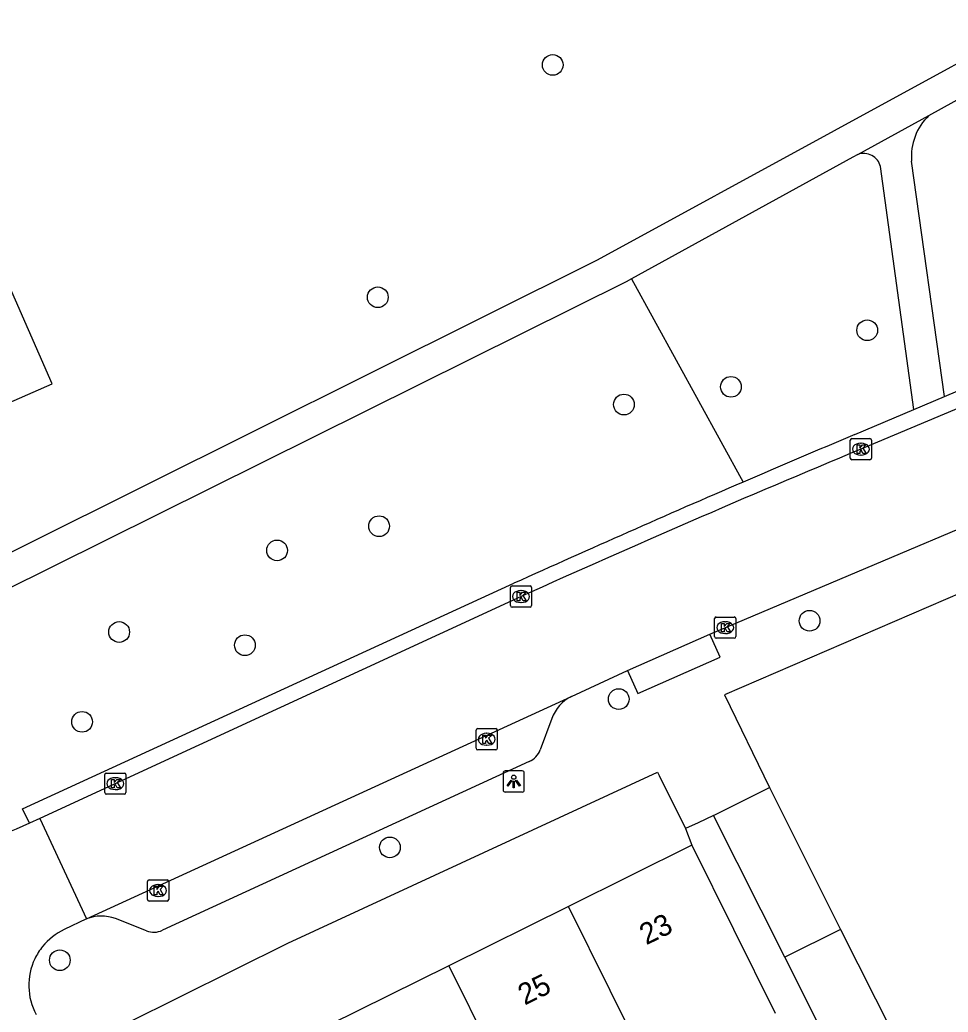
# Model space of a CAD drawing. Extents: x 157793 to 159380, y 380882 to 382313.
# Drawn here: x 158414.23 to 158458.01, y 381689.45 to 381736.28 of the extents above; entities that cross this region are included whole.
import ezdxf

# ---------------------------------------------------------------- set-up
doc = ezdxf.new("R2010")
doc.units = 0
for name, color, linetype in [('IMGEO_Boom', 7, 'Continuous'), ('IMGEO_Groenvoorziening', 7, 'Continuous'), ('IMGEO_Kolk', 7, 'Continuous'), ('IMGEO_Lichtpunt', 7, 'Continuous'), ('IMGEO_Muur', 7, 'Continuous'), ('IMGEO_Pand', 7, 'Continuous'), ('IMGEO_Pand_nummerreeks', 7, 'Continuous'), ('IMGEO_Rijbaan_lokaal_open', 7, 'Continuous'), ('IMGEO_Voetpad_halfverhard', 7, 'Continuous'), ('IMGEO_Voetpad_open', 7, 'Continuous')]:
    doc.layers.add(name, color=color, linetype=linetype)

msp = doc.modelspace()

# ---------------------------------------------------------------- linework, layer by layer
at = {"layer": 'IMGEO_Boom'}
for centre in [(158439.36, 381734.152), (158431.11, 381723.188), (158454.196, 381721.63), (158447.768, 381718.961), (158442.721, 381718.126), (158431.171, 381712.384), (158426.359, 381711.243), (158451.477, 381707.922), (158418.908, 381707.391), (158424.84, 381706.768), (158442.474, 381704.225), (158417.16, 381703.152), (158431.68, 381697.226), (158416.111, 381691.902)]:
    msp.add_circle(centre, 0.489, dxfattribs=at)
at = {"layer": 'IMGEO_Groenvoorziening'}
for points in [[(158381.674, 381721.632), (158388.098, 381706.979), (158415.745, 381719.099), (158409.321, 381733.752), (158381.674, 381721.632)], [(158443.07, 381724.061), (158448.342, 381714.467)]]:
    msp.add_lwpolyline(points, dxfattribs=at)
at = {"layer": 'IMGEO_Kolk'}
for p, q in [((158453.398, 381715.594), (158453.398, 381716.446)), ((158453.473, 381716.52), (158454.325, 381716.52)), ((158453.886, 381716.3), (158453.911, 381716.3)), ((158454.399, 381716.446), (158454.399, 381715.594)), ((158454.325, 381715.52), (158453.473, 381715.52)), ((158453.909, 381715.74), (158453.884, 381715.74)), ((158437.366, 381708.638), (158437.366, 381709.49)), ((158437.441, 381709.564), (158438.293, 381709.564)), ((158437.854, 381709.344), (158437.879, 381709.344)), ((158438.367, 381709.49), (158438.367, 381708.638)), ((158437.877, 381708.784), (158437.852, 381708.784)), ((158438.293, 381708.564), (158437.441, 381708.564)), ((158446.998, 381707.173), (158446.998, 381708.025)), ((158447.073, 381708.099), (158447.925, 381708.099)), ((158447.486, 381707.879), (158447.511, 381707.879)), ((158447.999, 381708.025), (158447.999, 381707.173)), ((158447.925, 381707.099), (158447.073, 381707.099)), ((158447.509, 381707.319), (158447.484, 381707.319)), ((158435.747, 381701.904), (158435.747, 381702.756)), ((158435.822, 381702.83), (158436.674, 381702.83)), ((158436.748, 381702.756), (158436.748, 381701.904)), ((158436.235, 381702.61), (158436.26, 381702.61)), ((158436.674, 381701.83), (158435.822, 381701.83)), ((158436.258, 381702.05), (158436.233, 381702.05)), ((158418.229, 381699.81), (158418.229, 381700.662)), ((158418.304, 381700.736), (158419.156, 381700.736)), ((158418.717, 381700.516), (158418.742, 381700.516)), ((158419.23, 381700.662), (158419.23, 381699.81)), ((158418.74, 381699.956), (158418.715, 381699.956)), ((158419.156, 381699.736), (158418.304, 381699.736)), ((158420.32, 381695.691), (158421.172, 381695.691)), ((158420.245, 381694.765), (158420.245, 381695.617)), ((158420.733, 381695.471), (158420.758, 381695.471)), ((158421.246, 381695.617), (158421.246, 381694.765)), ((158420.756, 381694.911), (158420.731, 381694.911)), ((158421.172, 381694.691), (158420.32, 381694.691))]:
    msp.add_line(p, q, dxfattribs=at)
for points in [[(158453.398, 381715.594), (158453.398, 381716.446)], [(158453.473, 381716.52), (158454.325, 381716.52)], [(158454.399, 381716.446), (158454.399, 381715.594)], [(158453.719, 381716.22), (158453.842, 381716.22), (158453.842, 381716.069), (158453.972, 381716.22), (158454.136, 381716.22), (158453.99, 381716.069), (158454.143, 381715.82), (158453.991, 381715.82), (158453.906, 381715.984), (158453.842, 381715.917), (158453.842, 381715.82), (158453.719, 381715.82), (158453.719, 381716.22)], [(158454.325, 381715.52), (158453.473, 381715.52)], [(158437.366, 381708.638), (158437.366, 381709.49)], [(158437.441, 381709.564), (158438.293, 381709.564)], [(158437.687, 381709.264), (158437.81, 381709.264), (158437.81, 381709.113), (158437.94, 381709.264), (158438.104, 381709.264), (158437.958, 381709.113), (158438.111, 381708.864), (158437.959, 381708.864), (158437.874, 381709.028), (158437.81, 381708.961), (158437.81, 381708.864), (158437.687, 381708.864), (158437.687, 381709.264)], [(158438.367, 381709.49), (158438.367, 381708.638)], [(158438.293, 381708.564), (158437.441, 381708.564)], [(158446.998, 381707.173), (158446.998, 381708.025)], [(158447.073, 381708.099), (158447.925, 381708.099)], [(158447.999, 381708.025), (158447.999, 381707.173)], [(158447.319, 381707.799), (158447.442, 381707.799), (158447.442, 381707.648), (158447.572, 381707.799), (158447.736, 381707.799), (158447.59, 381707.648), (158447.743, 381707.399), (158447.591, 381707.399), (158447.506, 381707.563), (158447.442, 381707.496), (158447.442, 381707.399), (158447.319, 381707.399), (158447.319, 381707.799)], [(158447.925, 381707.099), (158447.073, 381707.099)], [(158435.747, 381701.904), (158435.747, 381702.756)], [(158435.822, 381702.83), (158436.674, 381702.83)], [(158436.748, 381702.756), (158436.748, 381701.904)], [(158436.068, 381702.53), (158436.191, 381702.53), (158436.191, 381702.379), (158436.321, 381702.53), (158436.485, 381702.53), (158436.339, 381702.379), (158436.492, 381702.13), (158436.34, 381702.13), (158436.255, 381702.294), (158436.191, 381702.227), (158436.191, 381702.13), (158436.068, 381702.13), (158436.068, 381702.53)], [(158436.674, 381701.83), (158435.822, 381701.83)], [(158418.229, 381699.81), (158418.229, 381700.662)], [(158418.304, 381700.736), (158419.156, 381700.736)], [(158418.55, 381700.436), (158418.673, 381700.436), (158418.673, 381700.285), (158418.803, 381700.436), (158418.967, 381700.436), (158418.821, 381700.285), (158418.974, 381700.036), (158418.822, 381700.036), (158418.737, 381700.2), (158418.673, 381700.133), (158418.673, 381700.036), (158418.55, 381700.036), (158418.55, 381700.436)], [(158419.23, 381700.662), (158419.23, 381699.81)], [(158419.156, 381699.736), (158418.304, 381699.736)], [(158420.32, 381695.691), (158421.172, 381695.691)], [(158420.245, 381694.765), (158420.245, 381695.617)], [(158420.566, 381695.391), (158420.689, 381695.391), (158420.689, 381695.24), (158420.819, 381695.391), (158420.983, 381695.391), (158420.837, 381695.24), (158420.99, 381694.991), (158420.838, 381694.991), (158420.753, 381695.155), (158420.689, 381695.088), (158420.689, 381694.991), (158420.566, 381694.991), (158420.566, 381695.391)], [(158421.246, 381695.617), (158421.246, 381694.765)], [(158421.172, 381694.691), (158420.32, 381694.691)]]:
    msp.add_lwpolyline(points, dxfattribs=at)
for centre, start, end in [((158453.475, 381716.444), 91.552, 178.448), ((158453.475, 381716.444), 91.552, 178.448), ((158454.323, 381716.444), 1.552, 88.448), ((158454.323, 381716.444), 1.552, 88.448), ((158453.475, 381715.596), 181.552, 268.448), ((158453.475, 381715.596), 181.552, 268.448), ((158454.323, 381715.596), 271.552, 358.448), ((158454.323, 381715.596), 271.552, 358.448), ((158437.443, 381709.488), 91.552, 178.448), ((158437.443, 381709.488), 91.552, 178.448), ((158438.291, 381709.488), 1.552, 88.448), ((158438.291, 381709.488), 1.552, 88.448), ((158437.443, 381708.64), 181.552, 268.448), ((158437.443, 381708.64), 181.552, 268.448), ((158438.291, 381708.64), 271.552, 358.448), ((158438.291, 381708.64), 271.552, 358.448), ((158447.075, 381708.023), 91.552, 178.448), ((158447.075, 381708.023), 91.552, 178.448), ((158447.923, 381708.023), 1.552, 88.448), ((158447.923, 381708.023), 1.552, 88.448), ((158447.075, 381707.175), 181.552, 268.448), ((158447.075, 381707.175), 181.552, 268.448), ((158447.923, 381707.175), 271.552, 358.448), ((158447.923, 381707.175), 271.552, 358.448), ((158435.824, 381702.754), 91.552, 178.448), ((158435.824, 381702.754), 91.552, 178.448), ((158436.672, 381702.754), 1.552, 88.448), ((158436.672, 381702.754), 1.552, 88.448), ((158435.824, 381701.906), 181.552, 268.448), ((158435.824, 381701.906), 181.552, 268.448), ((158436.672, 381701.906), 271.552, 358.448), ((158436.672, 381701.906), 271.552, 358.448), ((158418.306, 381700.66), 91.552, 178.448), ((158418.306, 381700.66), 91.552, 178.448), ((158419.154, 381700.66), 1.552, 88.448), ((158419.154, 381700.66), 1.552, 88.448), ((158418.306, 381699.812), 181.552, 268.448), ((158418.306, 381699.812), 181.552, 268.448), ((158419.154, 381699.812), 271.552, 358.448), ((158419.154, 381699.812), 271.552, 358.448), ((158420.322, 381695.615), 91.552, 178.448), ((158420.322, 381695.615), 91.552, 178.448), ((158421.17, 381695.615), 1.552, 88.448), ((158421.17, 381695.615), 1.552, 88.448), ((158420.322, 381694.767), 181.552, 268.448), ((158420.322, 381694.767), 181.552, 268.448), ((158421.17, 381694.767), 271.552, 358.448), ((158421.17, 381694.767), 271.552, 358.448)]:
    msp.add_arc(centre, 0.0765, start, end, dxfattribs=at)
for centre, major_axis, ratio, start_param, end_param in [((158453.885, 381716.02), (-0.387, 0.002), 0.722429, 4.712389, 7.853982), ((158453.91, 381716.02), (-0.39, 0.002), 0.717154, 1.570796, 4.712389), ((158437.853, 381709.064), (-0.387, 0.002), 0.722429, 4.712389, 7.853982), ((158437.878, 381709.064), (-0.39, 0.002), 0.717154, 1.570796, 4.712389), ((158447.485, 381707.599), (-0.387, 0.002), 0.722429, 4.712389, 7.853982), ((158447.51, 381707.599), (-0.39, 0.002), 0.717154, 1.570796, 4.712389), ((158436.234, 381702.33), (-0.387, 0.002), 0.722429, 4.712389, 7.853982), ((158436.259, 381702.33), (-0.39, 0.002), 0.717154, 1.570796, 4.712389), ((158418.716, 381700.236), (-0.387, 0.002), 0.722429, 4.712389, 7.853982), ((158418.741, 381700.236), (-0.39, 0.002), 0.717154, 1.570796, 4.712389), ((158420.732, 381695.191), (-0.387, 0.002), 0.722429, 4.712389, 7.853982), ((158420.757, 381695.191), (-0.39, 0.002), 0.717154, 1.570796, 4.712389)]:
    msp.add_ellipse(centre, major_axis=major_axis, ratio=ratio, start_param=start_param, end_param=end_param, dxfattribs=at)
at = {"layer": 'IMGEO_Lichtpunt'}
for p, q in [((158437.926, 381700.837), (158437.118, 381700.837)), ((158437.926, 381700.837), (158437.118, 381700.837)), ((158437.024, 381700.742), (158437.024, 381699.935)), ((158437.024, 381700.742), (158437.024, 381699.935)), ((158438.02, 381699.935), (158438.02, 381700.742)), ((158438.02, 381699.935), (158438.02, 381700.742)), ((158437.118, 381699.841), (158437.926, 381699.841)), ((158437.118, 381699.841), (158437.926, 381699.841))]:
    msp.add_line(p, q, dxfattribs=at)
for points in [[(158437.398, 381700.406), (158437.437, 381700.378), (158437.249, 381700.116), (158437.211, 381700.143), (158437.398, 381700.406)], [(158437.5, 381700.358), (158437.547, 381700.358), (158437.547, 381700.036), (158437.5, 381700.036), (158437.5, 381700.358)], [(158437.61, 381700.378), (158437.648, 381700.405), (158437.835, 381700.143), (158437.796, 381700.115), (158437.61, 381700.378)]]:
    msp.add_lwpolyline(points, dxfattribs=at)
msp.add_circle((158437.523, 381700.54), 0.0994, dxfattribs=at)
for centre, start, end in [((158437.118, 381700.742), 90, 180), ((158437.118, 381700.742), 90, 180), ((158437.926, 381700.742), 0, 90), ((158437.926, 381700.742), 0, 90), ((158437.118, 381699.935), 180, 270), ((158437.118, 381699.935), 180, 270), ((158437.926, 381699.935), 270, 0), ((158437.926, 381699.935), 270, 360)]:
    msp.add_arc(centre, 0.0946, start, end, dxfattribs=at)
at = {"layer": 'IMGEO_Muur'}
msp.add_lwpolyline([(158465.098, 381712.034), (158447.458, 381704.424)], dxfattribs=at)
at = {"layer": 'IMGEO_Pand'}
for points in [[(158446.952, 381698.726), (158449.581, 381700.046)], [(158449.581, 381700.046), (158452.942, 381693.354)], [(158450.308, 381692.042), (158446.952, 381698.726)], [(158445.924, 381697.327), (158440.107, 381694.442)], [(158445.924, 381697.327), (158449.856, 381689.398)], [(158440.107, 381694.442), (158434.454, 381691.639)], [(158444.039, 381686.514), (158440.107, 381694.442)], [(158452.942, 381693.354), (158450.308, 381692.042)], [(158452.942, 381693.354), (158455.398, 381688.462), (158452.764, 381687.151)], [(158452.764, 381687.151), (158450.308, 381692.042)], [(158434.454, 381691.639), (158428.8, 381688.836)], [(158434.454, 381691.639), (158438.386, 381683.711)]]:
    msp.add_lwpolyline(points, dxfattribs=at)
at = {"layer": 'IMGEO_Rijbaan_lokaal_open'}
for points in [[(158470.199, 381722.105), (158467.58, 381721.615), (158465.695, 381720.975), (158453.899, 381716.02)], [(158446.778, 381707.294), (158467.514, 381716.06)], [(158437.867, 381709.064), (158415.164, 381698.591)], [(158442.893, 381705.582), (158446.778, 381707.294)], [(158440.244, 381704.349), (158442.893, 381705.582)], [(158417.362, 381693.851), (158440.244, 381704.349)], [(158415.164, 381698.591), (158414.677, 381698.374)], [(158415.164, 381698.591), (158417.362, 381693.851)], [(158417.362, 381693.851), (158416.32, 381693.349)]]:
    msp.add_lwpolyline(points, dxfattribs=at)
for centre, radius, start, end in [((158675.032, 381184.406), 575.772, 112.585602, 114.324729), ((158488.593, 381532.622), 181.486, 114.03409, 117.48994), ((158417.567, 381690.705), 2.923, 115.2546, 140.9211), ((158417.62, 381690.675), 2.984, 141.1046, 154.3737), ((158417.558, 381690.713), 2.911, 154.538, 208.0838)]:
    msp.add_arc(centre, radius, start, end, dxfattribs=at)
at = {"layer": 'IMGEO_Voetpad_halfverhard'}
for points in [[(158463.813, 381737.139), (158441.462, 381724.936), (158387.694, 381698.129)], [(158457.108, 381731.769), (158464.735, 381735.98)], [(158453.756, 381729.932), (158457.108, 381731.769)], [(158453.756, 381729.932), (158453.518, 381729.802), (158443.07, 381724.061)], [(158456.394, 381717.893), (158454.822, 381729.357)], [(158457.839, 381718.508), (158456.29, 381729.607)], [(158443.07, 381724.061), (158442.82, 381723.924), (158396.195, 381700.742)]]:
    msp.add_lwpolyline(points, dxfattribs=at)
for centre, radius, start, end in [((158458.96, 381729.832), 2.68, 133.7258, 184.8256), ((158454.026, 381729.158), 0.82, 14.0661, 109.2491)]:
    msp.add_arc(centre, radius, start, end, dxfattribs=at)
at = {"layer": 'IMGEO_Voetpad_open'}
for points in [[(158457.839, 381718.508), (158462.688, 381720.572)], [(158456.394, 381717.893), (158457.839, 381718.508)], [(158453.608, 381716.707), (158456.394, 381717.893)], [(158468.558, 381713.364), (158465.098, 381712.034), (158447.458, 381704.424), (158449.581, 381700.046)], [(158414.677, 381698.374), (158414.344, 381699.05), (158437.532, 381709.689)], [(158442.893, 381705.582), (158443.378, 381704.49), (158447.257, 381706.197), (158446.778, 381707.294)], [(158439.322, 381703.305), (158438.769, 381701.833)], [(158438.251, 381701.287), (158420.952, 381693.314)], [(158419.264, 381688.938), (158426.871, 381692.7), (158444.311, 381700.769), (158444.387, 381700.616), (158445.626, 381698.111)], [(158446.952, 381698.726), (158446.227, 381698.39), (158445.626, 381698.111)], [(158445.626, 381698.111), (158445.924, 381697.327)], [(158420.197, 381693.294), (158418.74, 381693.867)]]:
    msp.add_lwpolyline(points, dxfattribs=at)
for centre, radius, start, end in [((158705.147, 381118.057), 649.349, 112.79099, 113.295931), ((158701.373, 381127.378), 639.295, 113.31571, 114.37497), ((158441.026, 381702.729), 1.799, 115.7762, 161.3257), ((158437.93, 381702.11), 0.883, 291.2909, 341.7239), ((158418.073, 381692.007), 1.976, 70.2613, 111.0691), ((158420.552, 381694.155), 0.931, 247.5842, 295.4506)]:
    msp.add_arc(centre, radius, start, end, dxfattribs=at)

# ---------------------------------------------------------------- texts
at = {"layer": 'IMGEO_Pand_nummerreeks'}
for s, p in [('23', (158443.773, 381692.6)), ('25', (158438.038, 381689.756))]:
    msp.add_text(s, height=1, rotation=26.3759, dxfattribs=at).set_placement(p)

doc.saveas('drawing.dxf')
